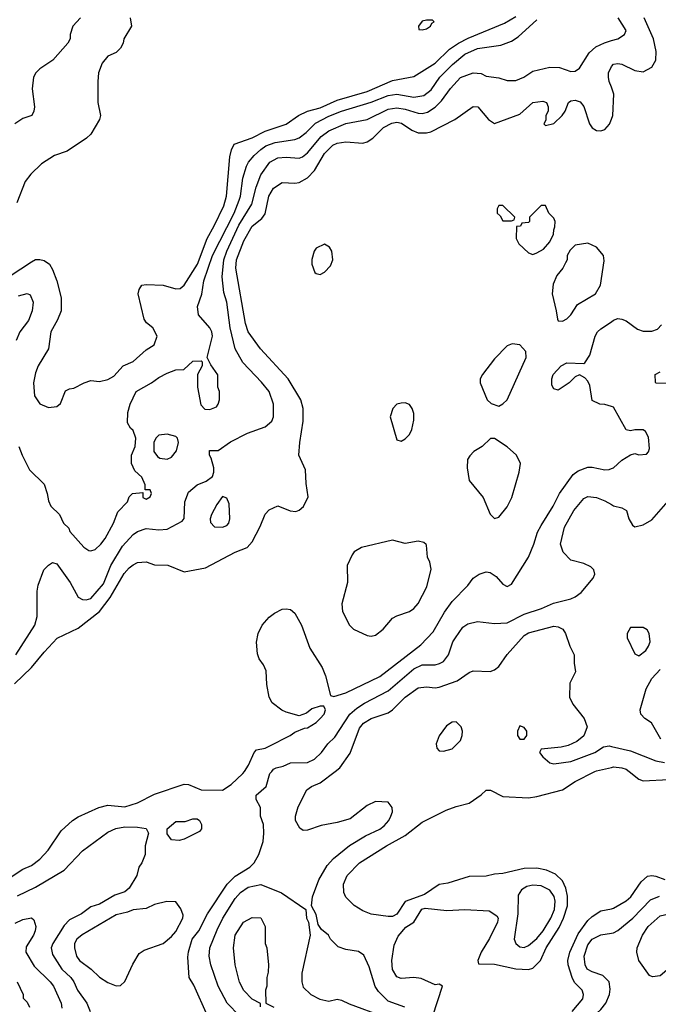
# Model space of a CAD drawing. Header units: inches. Extents: x 1793402 to 1900366, y 320852 to 470679.
# Tile 354 of 604: x 1837215 to 1840221, y 438904 to 443541. Entities that reach past the tile are written whole.
import ezdxf

# ---------------------------------------------------------------- set-up
doc = ezdxf.new("R2010")
doc.units = ezdxf.units.IN
doc.header["$MEASUREMENT"] = 0
for name, color, linetype in [('B8433', 7, 'Continuous'), ('B8434', 7, 'Continuous'), ('B8443', 7, 'Continuous'), ('B8444', 7, 'Continuous')]:
    doc.layers.add(name, color=color, linetype=linetype)

msp = doc.modelspace()

# ---------------------------------------------------------------- linework, layer by layer
at = {"layer": 'B8433', "color": 4}
for points, elevation in [([(1837170, 439500.7), (1837230, 439540.7), (1837270, 439557.3), (1837310, 439587.3), (1837349.6, 439630.4), (1837410, 439721), (1837464, 439770), (1837490, 439787.3), (1837588, 439830), (1837630, 439841), (1837710, 439833.4), (1837770, 439853.4), (1837850, 439893), (1837990, 439940.7), (1838010, 439938.8), (1838070, 439914), (1838170, 439913), (1838210, 439939.1), (1838266, 439990), (1838272.6, 440000)], 416), ([(1838099, 438850), (1838034.2, 438994.2), (1838013.2, 439030), (1838006.6, 439126.6), (1838009.6, 439150.4), (1838027, 439210), (1838057.6, 439250), (1838098.4, 439330), (1838191.1, 439468.9), (1838230, 439508), (1838299, 439550), (1838319, 439570), (1838341.2, 439610), (1838361.2, 439670), (1838364, 439710), (1838362, 439750), (1838348, 439790), (1838348, 439830), (1838328.4, 439868.4), (1838328.4, 439888.4), (1838375.3, 439930), (1838393.2, 439990), (1838401.3, 440000)], 412), ([(1839028, 438890), (1838950, 438919), (1838903.6, 438963.6), (1838887.8, 438987.8), (1838860.1, 439080.1), (1838835.1, 439135.1), (1838810, 439153.2), (1838750, 439161.2), (1838714, 439174), (1838678, 439210), (1838668, 439230), (1838636.4, 439256.4), (1838620.4, 439280.4), (1838610, 439326), (1838588, 439368), (1838594, 439410), (1838622.7, 439490), (1838662, 439558), (1838692.7, 439590), (1838767.6, 439652.4), (1838842.5, 439697.5), (1838910, 439728), (1838930, 439744), (1838952.3, 439770), (1838962.7, 439790), (1838969.2, 439810), (1838969, 439830), (1838950, 439855.3), (1838890, 439859.3), (1838850, 439839.3), (1838770, 439777.2), (1838710, 439759.3), (1838633.7, 439746.3), (1838570, 439724), (1838550, 439722), (1838533.6, 439733.6), (1838514, 439770), (1838514, 439790), (1838526.3, 439833.7), (1838566.3, 439913.7), (1838588, 439930), (1838630, 439946.8), (1838699.9, 440000)], 408), ([(1839159.6, 438850), (1839206, 438990), (1839190, 438998), (1839170, 438995.3), (1839104.8, 439024.8), (1839070, 439029.4), (1839010, 439026), (1838990, 439034), (1838970, 439068), (1838967, 439110), (1838978.4, 439181.6), (1838996, 439224), (1839033.2, 439266.8), (1839070, 439291.3), (1839108.7, 439351.3), (1839123.1, 439356.9), (1839224.9, 439344.9), (1839310, 439350.7), (1839424.5, 439344.5), (1839460.7, 439320.7), (1839466.8, 439310), (1839464, 439290), (1839426.2, 439213.8), (1839387.3, 439150), (1839372, 439110), (1839374, 439094), (1839450, 439093.4), (1839550, 439070.5), (1839610, 439067.3), (1839630, 439074), (1839667, 439110), (1839692.8, 439170), (1839754.6, 439265.5), (1839774.8, 439310), (1839793, 439367), (1839793.3, 439413.3), (1839786, 439450), (1839770, 439485.2), (1839737.4, 439517.4), (1839694.9, 439534.9), (1839650, 439544.2), (1839590, 439543.6), (1839490, 439519.5), (1839450, 439517), (1839410, 439506.6), (1839330, 439505.2), (1839230, 439474), (1839190, 439468.7), (1839119.8, 439420.2), (1839030, 439388), (1838990, 439328), (1838970, 439318), (1838950, 439318), (1838870, 439329), (1838830, 439344), (1838790, 439368.7), (1838750, 439408.7), (1838741.2, 439430), (1838739.3, 439470), (1838757.2, 439510), (1838814, 439570), (1838942, 439650), (1839030, 439698.8), (1839110, 439761), (1839222, 439818), (1839270, 439836), (1839330, 439851.3), (1839388, 439890), (1839410, 439912), (1839431.6, 439911.6), (1839490, 439882), (1839610, 439876), (1839650, 439882.8), (1839770, 439914), (1839830, 439953), (1839922.6, 440000)], 404), ([(1837204.9, 439415.1), (1837290, 439455.5), (1837424.8, 439535.2), (1837510, 439626), (1837630, 439714), (1837667.7, 439732.3), (1837710, 439739.1), (1837770, 439738.8), (1837810, 439731.3), (1837821, 439710), (1837806, 439650), (1837806, 439610), (1837790.8, 439570), (1837776, 439550), (1837766, 439510), (1837731, 439450), (1837710, 439433.2), (1837662.4, 439417.6), (1837590, 439376), (1837550, 439362.7), (1837506, 439330), (1837450, 439300.9), (1837424.9, 439275.1), (1837370.6, 439190), (1837364, 439170), (1837370, 439138), (1837412.7, 439070), (1837456.3, 439030), (1837470.6, 439010), (1837488, 438970), (1837530.7, 438910), (1837547.3, 438870)], 412), ([(1838250, 438849.3), (1838192.3, 438910), (1838150, 438989), (1838115.1, 439090), (1838107, 439130), (1838109.5, 439170), (1838144.9, 439255.1), (1838171.6, 439310), (1838230, 439402), (1838255.1, 439430), (1838290, 439454.9), (1838350, 439467.7), (1838448.1, 439428.1), (1838562, 439350), (1838564.7, 439310), (1838574, 439290), (1838582, 439230), (1838542.8, 439050), (1838542.8, 439010), (1838550, 438984.7), (1838586, 438950), (1838628.5, 438928.5), (1838670, 438919.1), (1838710, 438927.3), (1838730, 438924), (1838765.5, 438905.5), (1838926.8, 438846.8)], 408), ([(1839816, 438870), (1839865.2, 438930), (1839869.3, 438950), (1839862.7, 438970), (1839827.2, 439007.2), (1839815.1, 439030), (1839796.9, 439090), (1839795.6, 439110), (1839805.1, 439150), (1839844.5, 439235.5), (1839890, 439298), (1839910, 439318), (1839950, 439344), (1840000, 439354.2)], 396), ([(1837194.2, 439285.8), (1837230, 439304), (1837270, 439311), (1837281, 439301), (1837290.7, 439270.7), (1837287.3, 439250), (1837280.7, 439230), (1837245.8, 439174.2), (1837244, 439150), (1837282.8, 439082.8), (1837358.8, 439010), (1837374, 438990), (1837410.6, 438910), (1837413.7, 438886.3)], 408), ([(1838348, 438892), (1838348, 438908), (1838310, 438928.7), (1838270, 438968.7), (1838250, 439008), (1838229.3, 439090), (1838221.2, 439170), (1838229.3, 439230), (1838268.7, 439290), (1838310, 439312), (1838350, 439311.3), (1838371.3, 439270), (1838371.3, 439190), (1838378, 439170), (1838386, 439090), (1838385.4, 439054.6), (1838378, 439030), (1838378, 438990), (1838372, 438970), (1838374, 438910), (1838410.9, 438890.9)], 404), ([(1840000, 438673.3), (1839970, 438676.9), (1839920.1, 438700.1), (1839907.8, 438710), (1839896.3, 438730), (1839885.1, 438770), (1839889.6, 438810), (1839914.2, 438845.9), (1839950, 438879.1), (1839974.5, 438910), (1839992, 438950), (1839995.1, 438975.1), (1839989, 439010), (1839959.5, 439039.5), (1839910, 439056), (1839886.6, 439070), (1839876, 439090), (1839872.7, 439130), (1839890, 439184.7), (1839910, 439210.7), (1839950, 439230.6), (1840000, 439239)], 392), ([(1837202.8, 439010), (1837231.3, 438950), (1837232, 438932), (1837250, 438914), (1837262, 438890)], 404)]:
    msp.add_lwpolyline(points, dxfattribs=dict(at, elevation=elevation))
for points, elevation in [([(1837965.4, 439674.6), (1837930, 439678), (1837910, 439706), (1837909.1, 439730.9), (1837950, 439764.7), (1837994.6, 439765.4), (1838030, 439778), (1838050, 439778), (1838062, 439770), (1838071.3, 439750), (1838071, 439730), (1838062, 439718), (1837990, 439682)], 412), ([(1839630, 439464.5), (1839602, 439458), (1839576.3, 439443.7), (1839562, 439418), (1839560.4, 439330), (1839542.8, 439210), (1839551, 439190), (1839570, 439174.8), (1839590, 439170.8), (1839610, 439180.7), (1839650, 439213.4), (1839678.4, 439250), (1839715.1, 439310), (1839732.6, 439350), (1839736.3, 439390), (1839731, 439411), (1839710, 439440.9), (1839670, 439462)], 408), ([(1837908, 439388), (1837850, 439373.2), (1837810, 439355.1), (1837750, 439349.4), (1837722.4, 439337.6), (1837670, 439324.5), (1837508.7, 439231.3), (1837484, 439210), (1837473.4, 439190), (1837473, 439170), (1837483, 439130), (1837496.3, 439110), (1837551, 439070), (1837590, 439031), (1837630, 439006), (1837670, 438991.3), (1837690, 438992), (1837710, 439012), (1837747.2, 439092.8), (1837777.2, 439142.8), (1837800.9, 439159.1), (1837890, 439190.8), (1837930, 439222.8), (1837950, 439246), (1837982.7, 439310), (1837984, 439324), (1837973.6, 439353.6), (1837950, 439386)], 416)]:
    msp.add_lwpolyline(points, close=True, dxfattribs=dict(at, elevation=elevation))
at = {"layer": 'B8434', "color": 4}
for points, elevation in [([(1837170, 442334.8), (1837270, 442400.7), (1837290, 442410.7), (1837310, 442410.8), (1837330, 442406.8), (1837354.8, 442390), (1837370, 442364.7), (1837390.5, 442310), (1837410.5, 442230), (1837410.5, 442169.5), (1837392.8, 442127.2), (1837361, 442070), (1837351, 441990), (1837302, 441910), (1837290, 441878), (1837280.5, 441830), (1837284.9, 441770), (1837310, 441731.3), (1837350, 441714.8), (1837390, 441718.8), (1837406.6, 441733.4), (1837430, 441792), (1837450, 441802), (1837470, 441804.7), (1837518, 441830), (1837550, 441841), (1837590, 441836), (1837630, 441846.8), (1837657.6, 441862.4), (1837702, 441910), (1837749.5, 441930.5), (1837810, 441986), (1837848.7, 442010), (1837862, 442050), (1837842, 442090), (1837812.5, 442112.5), (1837801.2, 442130), (1837773.2, 442250), (1837777.2, 442270), (1837789.6, 442290.4), (1837810, 442293.4), (1837890, 442290.4), (1837950, 442273.4), (1837970, 442274), (1837990, 442290.8), (1838051.3, 442390), (1838097.4, 442510), (1838131.2, 442570), (1838175.6, 442664.4), (1838187.8, 442710), (1838204.9, 442895.1), (1838211.7, 442928.3), (1838225.4, 442954.6), (1838310, 442984.9), (1838370, 443015.3), (1838470, 443048.4), (1838527.3, 443090), (1838570, 443109), (1838630, 443125.7), (1838710, 443161.1), (1838850, 443201.7), (1838970, 443254.4), (1839070, 443273.4), (1839170, 443336.4), (1839238.9, 443401.1), (1839280.9, 443430), (1839326.5, 443453.5), (1839496.6, 443523.4), (1839550, 443554.9)], 436), ([(1837502, 443550), (1837464.7, 443510), (1837452, 443470), (1837452, 443450), (1837442, 443430), (1837371.3, 443350), (1837310, 443309.2), (1837290.8, 443290), (1837280.7, 443270), (1837274.4, 443214.4), (1837284.7, 443130), (1837282, 443110), (1837272, 443090), (1837230, 443075.3), (1837192, 443050)], 432), ([(1837734.8, 443550), (1837742, 443510), (1837704.7, 443450), (1837702, 443430), (1837690, 443406), (1837670, 443386), (1837630, 443368), (1837603.5, 443336.5), (1837586.8, 443290), (1837582.8, 443250), (1837582.8, 443150), (1837596, 443090), (1837591, 443070), (1837550, 443002), (1837530, 442982), (1837438, 442922), (1837379.3, 442900.7), (1837318, 442862), (1837266.9, 442813.1), (1837241.4, 442778.6), (1837202, 442678)], 436), ([(1837211, 441530), (1837226, 441490), (1837261.4, 441421.4), (1837330, 441354), (1837344.7, 441310), (1837350, 441274), (1837362, 441250), (1837402, 441210), (1837422, 441170), (1837446, 441146), (1837451.3, 441130), (1837516.8, 441056.8), (1837540.7, 441040.7), (1837550, 441038.8), (1837570, 441046), (1837597.2, 441070), (1837618, 441098), (1837656, 441170), (1837676.5, 441223.5), (1837722, 441270), (1837730, 441294), (1837746, 441310), (1837794, 441314), (1837794, 441290), (1837810, 441282), (1837830, 441294), (1837835.3, 441310), (1837830, 441326), (1837806, 441326), (1837806, 441350), (1837790, 441386), (1837756.4, 441416.4), (1837742, 441450), (1837742, 441490), (1837758, 441530), (1837762, 441570), (1837750, 441606), (1837736.4, 441616.4), (1837722, 441642), (1837724, 441690), (1837735.3, 441730), (1837764, 441790), (1837835.3, 441830), (1837870, 441856), (1837910, 441876), (1837950, 441891.3), (1837987.3, 441892.7), (1838030, 441932), (1838070, 441934), (1838074, 441930), (1838074, 441910), (1838052, 441870), (1838051.3, 441830), (1838051.3, 441810), (1838067.3, 441727.3), (1838086, 441706), (1838110, 441704.7), (1838142, 441718), (1838148.7, 441730), (1838155.3, 441750), (1838155.3, 441790), (1838148, 441810), (1838148.4, 441868.4), (1838114.6, 441914.6), (1838098, 441950), (1838122, 442050), (1838119.5, 442070), (1838110, 442089), (1838057.2, 442150), (1838052.7, 442190), (1838071.7, 442248.3), (1838081.6, 442310), (1838123.1, 442430), (1838224.4, 442630), (1838248.2, 442690), (1838254.7, 442710), (1838265.6, 442794.4), (1838282, 442850), (1838292.3, 442870), (1838318.6, 442901.4), (1838349.4, 442930), (1838374.2, 442945.9), (1838417.1, 442962.9), (1838510, 442976.4), (1838530, 442983.8), (1838563.7, 443010), (1838606.9, 443053.1), (1838670, 443085.7), (1838729.8, 443110.2), (1838870, 443151.8), (1838950, 443183.7), (1838990.3, 443190.3), (1839070, 443175.3), (1839116.6, 443183.4), (1839152, 443210), (1839192, 443270), (1839251.8, 443330), (1839310, 443377.6), (1839370, 443404.4), (1839479.5, 443420.5), (1839530, 443439.1), (1839561, 443459), (1839650, 443540.5)], 432), ([(1837197.2, 440550), (1837287, 440690), (1837297, 440730), (1837298, 440850), (1837302.5, 440877.5), (1837329.2, 440950), (1837350, 440972), (1837370, 440984.7), (1837390, 440978), (1837453.4, 440890), (1837490, 440821), (1837510, 440810.8), (1837527.9, 440807.9), (1837550, 440814.8), (1837610, 440884), (1837643.6, 440970), (1837698.8, 441061.2), (1837750, 441116.3), (1837770, 441130.6), (1837810, 441144), (1837870, 441138.8), (1837910, 441141), (1837980.4, 441179.6), (1837988.7, 441191.3), (1837992.7, 441270), (1838010, 441314.8), (1838050, 441350.8), (1838092.9, 441367.1), (1838122, 441390), (1838128.7, 441410), (1838128.7, 441430), (1838116.4, 441476.4), (1838108, 441490), (1838108.9, 441511.1), (1838150, 441511.3), (1838206.8, 441553.2), (1838287.2, 441592.8), (1838370, 441622.8), (1838402, 441650), (1838409.1, 441670.9), (1838409.2, 441730), (1838389.2, 441790), (1838353.8, 441833.8), (1838265.8, 441925.8), (1838229.5, 441990), (1838205.6, 442090), (1838189.6, 442210), (1838175.9, 442255.9), (1838167.6, 442330), (1838175.4, 442410), (1838189.8, 442450.2), (1838246.6, 442573.4), (1838308.5, 442671.5), (1838328.1, 442751.9), (1838349.6, 442810), (1838392.7, 442870), (1838430, 442890.4), (1838470, 442892.7), (1838530, 442888), (1838545.8, 442894.2), (1838570, 442913.4), (1838634, 442990), (1838670, 443017.6), (1838750, 443051.8), (1838850, 443070.4), (1838950, 443119.5), (1838990, 443125.7), (1839030, 443119.5), (1839090, 443100.4), (1839110, 443099.5), (1839134.5, 443105.5), (1839171.1, 443128.9), (1839201.1, 443158.9), (1839243.3, 443216.7), (1839290, 443267.7), (1839350, 443290.6), (1839387.1, 443287.1), (1839410, 443274.8), (1839470, 443266.8), (1839510, 443254.8), (1839550, 443254.8), (1839588.7, 443270), (1839630, 443298.8), (1839710, 443317.3), (1839755.3, 443315.3), (1839810, 443296), (1839830, 443298), (1839850, 443312), (1839896, 443384), (1839927.3, 443412.7), (1839967.7, 443432.3), (1840000, 443441.9)], 428), ([(1840000, 443222.1), (1839989.3, 443250), (1839986, 443270), (1839986, 443290), (1840000.1, 443319.9)], 424), ([(1837190, 440413), (1837270, 440490.7), (1837330, 440562.8), (1837392.1, 440627.9), (1837490, 440675.5), (1837590, 440754.4), (1837641.1, 440818.9), (1837707.3, 440932.7), (1837730, 440959.1), (1837750, 440974), (1837770, 440984), (1837810, 440986.8), (1837850, 440973), (1837912.2, 440972.2), (1837990, 440940.7), (1838090, 440959.1), (1838230, 441033.4), (1838285.6, 441054.4), (1838310, 441082), (1838346.8, 441153.2), (1838370, 441212), (1838390, 441232), (1838430, 441252), (1838487.5, 441227.5), (1838514.8, 441225.2), (1838530, 441231), (1838551.5, 441248.5), (1838572.9, 441292.9), (1838563.1, 441356.9), (1838560.4, 441420.4), (1838528.7, 441490), (1838533.2, 441550), (1838549.4, 441650.6), (1838549.3, 441710), (1838538, 441750), (1838479.5, 441850), (1838349.3, 441990), (1838291.2, 442071.2), (1838278.7, 442110), (1838231.8, 442370), (1838235.6, 442410), (1838270, 442498.8), (1838310, 442567.7), (1838355.1, 442604.9), (1838370, 442626), (1838387.6, 442710), (1838410, 442746.8), (1838450, 442774), (1838510, 442770.7), (1838530, 442774), (1838570, 442795.5), (1838602.9, 442830), (1838650, 442910.6), (1838689.7, 442950.3), (1838710, 442959.3), (1838750, 442965.5), (1838830, 442959.1), (1838850, 442964.9), (1838877.7, 442982.3), (1838927.3, 443032.7), (1838966.7, 443053.3), (1838990, 443058.4), (1839012.9, 443052.9), (1839060.7, 443020.7), (1839090, 443008), (1839130, 443008.2), (1839150, 443013), (1839264, 443070), (1839350, 443131.3), (1839372, 443130), (1839422, 443070), (1839450, 443052), (1839570, 443096), (1839630, 443150.8), (1839676.9, 443156.9), (1839694, 443150), (1839702, 443130), (1839702, 443110), (1839692, 443090), (1839692, 443068), (1839682, 443050), (1839690, 443042), (1839730, 443052), (1839768.7, 443090), (1839782, 443110), (1839798, 443150), (1839810, 443158), (1839830, 443161), (1839853.7, 443153.7), (1839870, 443132), (1839897.3, 443050), (1839910, 443031), (1839930, 443018.8), (1839950, 443017.3), (1839970, 443024), (1839991.2, 443048.8), (1840000, 443072.4)], 424), ([(1837210, 442240.7), (1837250, 442251), (1837264.7, 442244.7), (1837278.8, 442210), (1837274, 442170), (1837256.1, 442123.9), (1837216, 442070), (1837198, 442030)], 432), ([(1840000, 441718.8), (1839970, 441729), (1839946, 441730), (1839910, 441748), (1839898.6, 441818.6), (1839890, 441838), (1839874.6, 441854.6), (1839850, 441868), (1839830, 441858), (1839802, 441830), (1839750, 441795.3), (1839730, 441802), (1839720.2, 441820.2), (1839719.3, 441850), (1839726, 441870), (1839764, 441910), (1839790, 441924.7), (1839870, 441922), (1839874.6, 441925.4), (1839899.5, 441960.5), (1839924.2, 442050), (1839934.5, 442070), (1839950, 442085.5), (1840000, 442118.3)], 416), ([(1838272.6, 440000), (1838292.3, 440030), (1838319.3, 440090), (1838330, 440102.8), (1838370, 440110.6), (1838390, 440119.1), (1838488, 440170), (1838510, 440186), (1838555.3, 440204.7), (1838570, 440206), (1838610, 440231.3), (1838628.7, 440250), (1838648, 440270), (1838655.3, 440290), (1838647.3, 440307.3), (1838630, 440308), (1838590, 440295.3), (1838565.4, 440274.6), (1838530, 440262), (1838470, 440279), (1838449.5, 440289.5), (1838404.1, 440324.1), (1838389, 440350), (1838379, 440410), (1838374.6, 440474.6), (1838363.1, 440503.1), (1838342, 440530), (1838334.6, 440554.6), (1838329.3, 440609.3), (1838337.2, 440650), (1838357.2, 440690), (1838390, 440726.8), (1838414.2, 440745.8), (1838450, 440764), (1838470, 440766.8), (1838490, 440762.8), (1838510, 440746), (1838542, 440690), (1838580.9, 440580.9), (1838638.8, 440490), (1838654.8, 440450), (1838678, 440358), (1838694, 440354), (1838750, 440370.8), (1838910, 440448.2), (1839103.8, 440596.2), (1839161.5, 440658.6), (1839214, 440750), (1839250, 440800.7), (1839323.7, 440876.3), (1839350, 440911.3), (1839378, 440930), (1839410, 440941), (1839430, 440938), (1839458, 440918), (1839490, 440882), (1839510, 440872), (1839530, 440882), (1839609.4, 441010), (1839635.1, 441070), (1839653.1, 441126.9), (1839670, 441158.8), (1839726, 441250), (1839756, 441310), (1839821, 441399), (1839843.9, 441416.1), (1839890, 441434), (1839910, 441434), (1839970, 441420.7), (1839990, 441422.8), (1840000, 441426.8)], 416), ([(1838401.3, 440000), (1838410, 440010.8), (1838422.5, 440017.5), (1838454.8, 440025.2), (1838490, 440040.7), (1838570, 440043), (1838602, 440058), (1838636, 440090), (1838666, 440130), (1838697.7, 440162.3), (1838769.5, 440270), (1838802, 440298), (1838838, 440322), (1838950, 440379.3), (1839070, 440484.4), (1839110, 440502.4), (1839170, 440503), (1839191.8, 440508.2), (1839210, 440518.8), (1839233.2, 440550), (1839253.2, 440610), (1839266, 440630), (1839300.7, 440679.3), (1839323.7, 440696.3), (1839370, 440707.3), (1839450, 440697.3), (1839510, 440700.7), (1839590, 440740.5), (1839671.5, 440768.5), (1839727, 440793), (1839810, 440813.4), (1839830, 440822), (1839857.2, 440842.8), (1839914, 440910), (1839922, 440930), (1839918, 440950), (1839904, 440964), (1839870, 440979), (1839810, 440995.3), (1839772.9, 441032.9), (1839761.2, 441070), (1839779.3, 441150), (1839823.7, 441230), (1839870, 441286), (1839890, 441294.8), (1839930, 441290.8), (1839970, 441274.8), (1840000, 441256.9)], 412), ([(1838699.9, 440000), (1838722.7, 440017.3), (1838770, 440086), (1838815.1, 440204.9), (1838832.9, 440227.1), (1838870, 440250.5), (1838950, 440276.3), (1838970, 440290.6), (1839030, 440350.6), (1839090, 440394.8), (1839130, 440398.8), (1839170, 440394), (1839190, 440398), (1839273.6, 440426.4), (1839330, 440466), (1839350, 440474.8), (1839430, 440470.8), (1839450, 440478.8), (1839470, 440494.8), (1839510, 440551), (1839590, 440640.7), (1839610, 440653), (1839730, 440684.7), (1839750, 440681), (1839771.3, 440670), (1839784.7, 440650), (1839804.7, 440590), (1839824.7, 440550), (1839824.7, 440510), (1839832, 440470), (1839804, 440416), (1839802.8, 440350), (1839818, 440318), (1839871.3, 440250), (1839886, 440210), (1839870, 440168), (1839838, 440142), (1839796.8, 440123.2), (1839764.5, 440115.5), (1839670, 440106), (1839662, 440090), (1839678, 440070), (1839710, 440041), (1839730, 440036), (1839810, 440047.3), (1839922, 440090), (1839963.2, 440116.8), (1839990, 440120.7), (1840000, 440118.4)], 408), ([(1839922.6, 440000), (1839930, 440003.8), (1840000, 440019.3)], 404)]:
    msp.add_lwpolyline(points, dxfattribs=dict(at, elevation=elevation))
for points, elevation in [([(1839130, 443539), (1839110, 443533.2), (1839092, 443510), (1839094, 443494), (1839110, 443492), (1839130, 443498), (1839148, 443510), (1839155.3, 443524.7), (1839166, 443530), (1839158, 443538)], 444), ([(1839490, 442666), (1839470, 442666), (1839462, 442650), (1839462, 442630), (1839476.9, 442616.9), (1839490, 442594), (1839530, 442594), (1839542, 442598), (1839546, 442610)], 424), ([(1839690, 442666), (1839670, 442666), (1839662, 442658), (1839614, 442610), (1839614, 442590), (1839610, 442586), (1839578, 442582), (1839571.6, 442568.4), (1839554, 442566), (1839551.3, 442510), (1839564.5, 442484.5), (1839610, 442442), (1839630, 442434), (1839650, 442442), (1839680.4, 442459.6), (1839710, 442494), (1839728, 442530), (1839728.9, 442551.1), (1839734.6, 442565.4), (1839735.3, 442590), (1839730, 442606), (1839706, 442630)], 424), ([(1838650, 442484), (1838610, 442464), (1838600.7, 442450), (1838590.9, 442410.9), (1838590.8, 442390), (1838604.7, 442350), (1838610, 442344.7), (1838630, 442341), (1838650, 442351.3), (1838678.6, 442381.4), (1838689, 442410), (1838684, 442450), (1838674, 442470)], 424), ([(1839890, 442488.7), (1839830, 442478), (1839805.4, 442454.6), (1839792, 442430), (1839792, 442410), (1839784.7, 442395.3), (1839772, 442370), (1839743.6, 442336.4), (1839725.4, 442294.6), (1839721, 442250), (1839741, 442170), (1839746, 442130), (1839750, 442122), (1839770, 442121), (1839790, 442131.3), (1839808.7, 442150), (1839840.9, 442199.1), (1839925.2, 442250), (1839949.3, 442290), (1839965.6, 442405.6), (1839962.7, 442430), (1839930, 442469.2)], 424), ([(1839533.6, 442013.6), (1839510, 442004), (1839450, 441944), (1839393.4, 441870), (1839383, 441850), (1839382, 441830), (1839416, 441750), (1839433.7, 441733.7), (1839470, 441721), (1839490, 441730.8), (1839510, 441751), (1839599.3, 441950), (1839598, 441978), (1839570, 442009)], 424), ([(1839030, 441736), (1839010, 441735.1), (1838990, 441729.2), (1838970.8, 441710), (1838959.3, 441670), (1838990, 441562), (1839010, 441556), (1839030, 441566.8), (1839050, 441586.8), (1839060.9, 441610), (1839070, 441654), (1839070, 441686), (1839062.7, 441710), (1839050, 441729)], 424), ([(1837910, 441589), (1837870, 441584), (1837856, 441570), (1837846, 441550), (1837846.4, 441506.4), (1837863.5, 441483.5), (1837875.3, 441475.3), (1837910, 441471), (1837930, 441481), (1837953.2, 441510), (1837962, 441550), (1837958, 441570), (1837950, 441578)], 432), ([(1839450, 441569), (1839431.1, 441568.9), (1839391.3, 441530), (1839353.2, 441506.8), (1839333.2, 441486.8), (1839322.8, 441470), (1839320.7, 441430), (1839330.8, 441370), (1839396, 441290), (1839430, 441212), (1839450, 441192), (1839470, 441198), (1839510, 441246), (1839532.3, 441290), (1839566.6, 441410), (1839572.7, 441450), (1839553.2, 441490), (1839510, 441529)], 424), ([(1838170, 441295.3), (1838142.5, 441257.5), (1838118, 441210), (1838112, 441190), (1838112.7, 441172.7), (1838132.7, 441152.7), (1838170, 441151.3), (1838190, 441158), (1838199, 441170), (1838204, 441190), (1838201.2, 441261.2), (1838190, 441288)], 428), ([(1838970, 441089), (1838824.5, 441055.5), (1838790, 441034), (1838779.8, 441020.2), (1838756, 440970), (1838757.3, 440890), (1838730.8, 440790), (1838734.4, 440754.4), (1838766.8, 440690), (1838786, 440670), (1838850, 440640.7), (1838870, 440637.3), (1838890, 440642), (1838926, 440670), (1838970, 440722.8), (1838990, 440734), (1839050, 440753.4), (1839070, 440767.7), (1839090, 440791), (1839131.8, 440870), (1839152.3, 440952.3), (1839145.6, 440985.6), (1839135.3, 441010), (1839130, 441066), (1839129.1, 441069.1), (1839118, 441078), (1839090, 441085.2), (1839030, 441073.2)], 424), ([(1839270, 440234), (1839250, 440233.2), (1839224.1, 440215.9), (1839190, 440168.7), (1839176, 440130), (1839178, 440110), (1839190, 440098), (1839210, 440096), (1839250, 440107.3), (1839290, 440146), (1839297.2, 440170), (1839299.3, 440190), (1839293.2, 440210)], 408), ([(1839570, 440215.3), (1839558, 440190), (1839558, 440170), (1839570, 440152), (1839590, 440152), (1839602, 440170), (1839602, 440190), (1839590, 440208)], 408)]:
    msp.add_lwpolyline(points, close=True, dxfattribs=dict(at, elevation=elevation))
at = {"layer": 'B8443', "color": 4}
for points, elevation in [([(1840083.8, 440000), (1840130, 439964.7), (1840150, 439956), (1840270, 439963.1), (1840310, 439970.4), (1840389.1, 440000)], 404), ([(1840000, 439354.2), (1840010, 439356.3), (1840070, 439390.6), (1840092, 439410), (1840140.1, 439479.9), (1840170, 439507.3), (1840190, 439510.7), (1840210, 439507.7), (1840252.2, 439492.2)], 396), ([(1840000, 439239), (1840010, 439240.7), (1840030, 439250.7), (1840100.9, 439310), (1840184, 439396), (1840226.3, 439413.7)], 392)]:
    msp.add_lwpolyline(points, dxfattribs=dict(at, elevation=elevation))
at = {"layer": 'B8443', "color": 4, "elevation": 388}
msp.add_lwpolyline([(1840193.6, 439033.6), (1840179, 439039), (1840129.2, 439110), (1840119.3, 439150), (1840120.9, 439170), (1840146, 439230), (1840173.2, 439270), (1840230, 439320.7), (1840270, 439330.5), (1840330.5, 439330.5), (1840370, 439321), (1840384.7, 439310), (1840391, 439290), (1840386, 439250), (1840370, 439208), (1840314.8, 439110), (1840230, 439037.2)], close=True, dxfattribs=at)
at = {"layer": 'B8444', "color": 4}
for points, elevation in [([(1840000, 443441.9), (1840030, 443450.8), (1840062, 443470), (1840069, 443490), (1840032.7, 443550)], 428), ([(1840000.1, 443319.9), (1840010, 443330.8), (1840030, 443334), (1840050, 443330.7), (1840110, 443300.7), (1840150, 443295.5), (1840190, 443316.3), (1840209.6, 443350), (1840211.5, 443390), (1840198, 443450), (1840155.1, 443550)], 424), ([(1840000, 443072.4), (1840006.6, 443090), (1840012.3, 443190), (1840000, 443222.1)], 424), ([(1840000, 442118.3), (1840010, 442124.9), (1840030, 442133.4), (1840050, 442130.7), (1840070, 442122), (1840122.8, 442082.8), (1840150, 442073.4), (1840190, 442073), (1840216.9, 442083.1), (1840236.3, 442103.7)], 416), ([(1840270, 441828), (1840211.6, 441828.4), (1840207.3, 441832.7), (1840206, 441870), (1840230, 441882)], 412), ([(1840000, 441426.8), (1840010, 441430.8), (1840050, 441466), (1840090, 441492), (1840110, 441498), (1840130, 441491), (1840164.7, 441495.3), (1840175.1, 441504.9), (1840179.5, 441520.5), (1840174.2, 441574.2), (1840161.2, 441601.2), (1840149.2, 441609.2), (1840110.7, 441609.3), (1840090, 441604), (1840070, 441608.7), (1840010, 441715.3), (1840000, 441718.8)], 416), ([(1840000, 441256.9), (1840010, 441251), (1840050, 441242), (1840072, 441230), (1840082, 441190), (1840099.6, 441159.6), (1840110, 441152), (1840150, 441161), (1840190, 441184.7), (1840267.5, 441272.5)], 412), ([(1840232.5, 440152.5), (1840189.1, 440229.1), (1840158, 440250), (1840138, 440270), (1840135.3, 440290), (1840163.7, 440390), (1840190, 440438.8), (1840230, 440480.7)], 408), ([(1840000, 440118.4), (1840090, 440098), (1840210, 440050.7), (1840250, 440042)], 408), ([(1840000, 440019.3), (1840010, 440021.6), (1840050, 440018), (1840070, 440010.6), (1840083.8, 440000)], 404)]:
    msp.add_lwpolyline(points, dxfattribs=dict(at, elevation=elevation))
at = {"layer": 'B8444', "color": 4, "elevation": 412}
msp.add_lwpolyline([(1840150, 440678), (1840090, 440678), (1840074, 440650), (1840074, 440630), (1840110, 440554), (1840130, 440544.7), (1840162, 440570), (1840175.3, 440590), (1840182, 440610), (1840178, 440650), (1840168, 440668)], close=True, dxfattribs=at)

doc.saveas('drawing.dxf')
